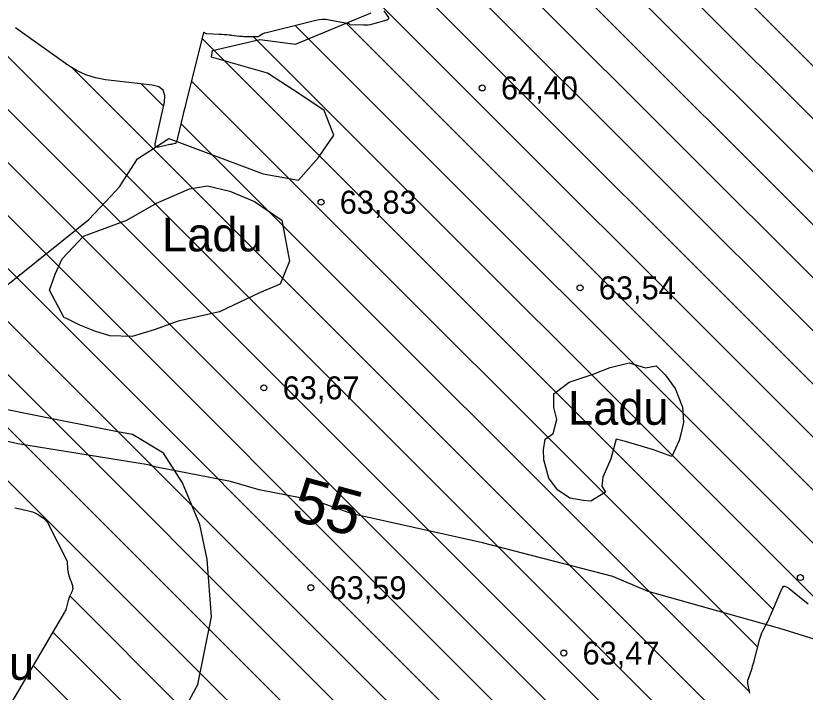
# Model space of a CAD drawing. Extents: x 532503 to 539665, y 6557663 to 6561526.
# Drawn here: x 534790.2 to 534874.3, y 6559612.8 to 6559684.9 of the extents above; entities that cross this region are included whole.
import ezdxf

# ---------------------------------------------------------------- set-up
doc = ezdxf.new("R2010")
doc.units = 0
for name, color, linetype in [('HALJASTUS', 7, 'Continuous'), ('Kaevandatud ala', 7, 'Continuous'), ('KORGUS-EH2000', 7, 'Continuous'), ('Lamami horisontaal_EH2000', 7, 'Continuous'), ('RELJEEF', 7, 'Continuous')]:
    doc.layers.add(name, color=color, linetype=linetype)

msp = doc.modelspace()

# ---------------------------------------------------------------- linework, layer by layer
at = {"layer": 'Kaevandatud ala'}
for p, q in [((534812.737, 6559742.04), (534923.583, 6559631.194)), ((534809.572, 6559739.547), (534926.492, 6559622.627)), ((534806.244, 6559737.218), (534929.402, 6559614.06)), ((534803.84, 6559733.966), (534932.312, 6559605.494)), ((534801.542, 6559730.607), (534935.222, 6559596.927)), ((534798.86, 6559727.633), (534938.132, 6559588.361)), ((534797.387, 6559723.448), (534941.041, 6559579.794)), ((534828.758, 6559686.421), (534943.951, 6559571.227)), ((534785.179, 6559684.744), (534866.808, 6559603.116)), ((534819.971, 6559683.893), (534884.739, 6559619.125)), ((534825.394, 6559684.128), (534946.861, 6559562.661)), ((534753.289, 6559682.694), (534836.026, 6559599.957)), ((534781.098, 6559683.169), (534862.527, 6559601.74)), ((534810.056, 6559682.495), (534870.929, 6559621.622)), ((534815.518, 6559682.69), (534876.474, 6559621.734)), ((534744.625, 6559680.044), (534826.954, 6559597.715)), ((534750.049, 6559680.276), (534832.617, 6559597.708)), ((534779.189, 6559679.421), (534855.905, 6559602.705)), ((534796.213, 6559679.368), (534868.334, 6559607.247)), ((534803.568, 6559677.669), (534805.944, 6559675.293)), ((534808.922, 6559677.973), (534869.288, 6559617.606)), ((534779.122, 6559673.831), (534852.779, 6559600.174)), ((534807.795, 6559673.443), (534868.423, 6559612.815)), ((534779.105, 6559668.191), (534846.87, 6559600.426)), ((534779.002, 6559662.637), (534841.163, 6559600.477)), ((534795.95, 6559623.062), (534824.565, 6559594.447)), ((534794.144, 6559619.211), (534821.677, 6559591.678)), ((534792.047, 6559615.651), (534817.777, 6559589.921))]:
    msp.add_line(p, q, dxfattribs=at)
for points in [[(534829.441, 6559685.461), (534829.869, 6559684.867), (534829.94, 6559684.731), (534829.941, 6559684.62), (534829.871, 6559684.533), (534829.731, 6559684.47), (534828.214, 6559684.037), (534827.981, 6559683.98), (534827.745, 6559683.941), (534827.508, 6559683.92), (534827.268, 6559683.918), (534825.849, 6559683.957), (534825.836, 6559683.959), (534825.824, 6559683.964), (534825.815, 6559683.971), (534825.807, 6559683.982), (534825.778, 6559684.031), (534825.77, 6559684.042), (534825.76, 6559684.05), (534825.749, 6559684.056), (534825.736, 6559684.06), (534823.603, 6559684.48), (534823.244, 6559684.531), (534822.885, 6559684.542), (534822.528, 6559684.513), (534822.171, 6559684.444), (534816.763, 6559683.091), (534816.686, 6559683.068), (534816.613, 6559683.039), (534816.542, 6559683.003), (534816.474, 6559682.961), (534816.209, 6559682.779), (534816.141, 6559682.739), (534816.069, 6559682.711), (534815.994, 6559682.694), (534815.916, 6559682.689), (534814.704, 6559682.693), (534814.538, 6559682.697), (534814.373, 6559682.705), (534814.208, 6559682.717), (534814.044, 6559682.735), (534813.179, 6559682.842), (534813.118, 6559682.849), (534813.057, 6559682.856), (534812.996, 6559682.862), (534812.935, 6559682.867), (534812.689, 6559682.887), (534812.628, 6559682.892), (534812.567, 6559682.896), (534812.505, 6559682.9), (534812.444, 6559682.904), (534812.141, 6559682.919), (534812.07, 6559682.922), (534811.999, 6559682.926), (534811.928, 6559682.929), (534811.857, 6559682.932), (534810.551, 6559682.992), (534810.513, 6559682.997), (534810.477, 6559683.007), (534810.444, 6559683.024), (534810.413, 6559683.046), (534810.293, 6559683.146), (534810.265, 6559683.163), (534810.243, 6559683.165), (534810.225, 6559683.15), (534810.213, 6559683.12), (534808.437, 6559676.044), (534808.319, 6559675.572), (534808.202, 6559675.101), (534808.086, 6559674.629), (534807.97, 6559674.157), (534807.307, 6559671.453), (534807.285, 6559671.395), (534807.251, 6559671.349), (534807.205, 6559671.316), (534807.146, 6559671.296), (534806.886, 6559671.242), (534806.821, 6559671.228), (534806.756, 6559671.214), (534806.691, 6559671.201), (534806.626, 6559671.187), (534805.406, 6559670.934), (534805.215, 6559670.921), (534805.093, 6559670.976), (534805.04, 6559671.099), (534805.055, 6559671.29), (534806.038, 6559675.715), (534806.093, 6559676.438), (534805.896, 6559676.982), (534805.447, 6559677.347), (534804.746, 6559677.532), (534799.763, 6559678.112), (534798.682, 6559678.306), (534797.651, 6559678.629), (534796.67, 6559679.082), (534795.739, 6559679.664), (534790.163, 6559683.648)], [(534790.081, 6559632.466), (534790.257, 6559632.433), (534790.433, 6559632.397), (534790.608, 6559632.357), (534790.783, 6559632.315), (534791.982, 6559632.011), (534792.141, 6559631.963), (534792.293, 6559631.902), (534792.44, 6559631.829), (534792.58, 6559631.741), (534793.131, 6559631.366), (534793.261, 6559631.266), (534793.375, 6559631.151), (534793.474, 6559631.024), (534793.558, 6559630.882), (534795.651, 6559626.782), (534795.656, 6559626.771), (534795.66, 6559626.759), (534795.663, 6559626.747), (534795.664, 6559626.734), (534795.666, 6559626.684), (534795.668, 6559626.633), (534795.695, 6559626.05), (534795.696, 6559626.029), (534795.698, 6559626.008), (534795.7, 6559625.987), (534795.702, 6559625.966), (534795.712, 6559625.882), (534795.714, 6559625.861), (534795.717, 6559625.84), (534795.72, 6559625.82), (534795.723, 6559625.799), (534795.761, 6559625.571), (534795.77, 6559625.526), (534795.779, 6559625.482), (534795.791, 6559625.438), (534795.804, 6559625.395), (534795.886, 6559625.136), (534795.905, 6559625.079), (534795.924, 6559625.022), (534795.945, 6559624.965), (534795.965, 6559624.908), (534796.121, 6559624.495), (534796.135, 6559624.457), (534796.147, 6559624.42), (534796.159, 6559624.382), (534796.17, 6559624.344), (534796.22, 6559624.163), (534796.226, 6559624.139), (534796.231, 6559624.115), (534796.236, 6559624.091), (534796.239, 6559624.067), (534796.254, 6559623.954), (534796.256, 6559623.937), (534796.257, 6559623.921), (534796.258, 6559623.905), (534796.259, 6559623.888), (534796.259, 6559623.823), (534796.259, 6559623.806), (534796.257, 6559623.79), (534796.254, 6559623.774), (534796.25, 6559623.759), (534796.205, 6559623.614), (534796.196, 6559623.585), (534796.185, 6559623.557), (534796.173, 6559623.528), (534796.161, 6559623.5), (534795.913, 6559622.984), (534795.903, 6559622.962), (534795.894, 6559622.939), (534795.886, 6559622.916), (534795.878, 6559622.893), (534795.851, 6559622.798), (534795.844, 6559622.774), (534795.837, 6559622.751), (534795.831, 6559622.727), (534795.825, 6559622.703), (534795.615, 6559621.876), (534795.573, 6559621.732), (534795.521, 6559621.592), (534795.46, 6559621.457), (534795.388, 6559621.325), (534783.883, 6559601.789)], [(534868.45, 6559612.682), (534868.414, 6559612.857), (534868.254, 6559613.556), (534868.227, 6559613.73), (534868.224, 6559613.903), (534868.246, 6559614.074), (534868.293, 6559614.244), (534868.61, 6559615.147), (534868.68, 6559615.355), (534868.746, 6559615.564), (534868.808, 6559615.774), (534868.866, 6559615.986), (534869.513, 6559618.467), (534869.577, 6559618.686), (534869.652, 6559618.902), (534869.739, 6559619.113), (534869.837, 6559619.319), (534870.254, 6559620.136), (534870.356, 6559620.342), (534870.456, 6559620.548), (534870.552, 6559620.756), (534870.644, 6559620.966), (534871.905, 6559623.877), (534871.918, 6559623.905), (534871.934, 6559623.933), (534871.951, 6559623.959), (534871.97, 6559623.985), (534872.05, 6559624.084), (534872.071, 6559624.104), (534872.094, 6559624.114), (534872.12, 6559624.116), (534872.148, 6559624.108), (534872.432, 6559623.984), (534872.488, 6559623.958), (534872.542, 6559623.928), (534872.593, 6559623.894), (534872.643, 6559623.857), (534874.679, 6559622.226)]]:
    msp.add_lwpolyline(points, dxfattribs=at)
at = {"layer": 'KORGUS-EH2000'}
for centre in [(534839.911, 6559677.233), (534822.73, 6559665.05), (534850.35, 6559655.912), (534816.64, 6559645.251), (534873.838, 6559625.018), (534821.642, 6559623.93), (534848.61, 6559616.968)]:
    msp.add_circle(centre, 0.32, dxfattribs=at)
at = {"layer": 'Lamami horisontaal_EH2000'}
msp.add_lwpolyline([(534893.386, 6559612.443), (534889.467, 6559614.24), (534883.641, 6559615.837), (534871.653, 6559619.594), (534857.613, 6559623.548), (534853.839, 6559625.135), (534839.944, 6559628.71), (534826.048, 6559631.81), (534822.129, 6559633.211), (534816.124, 6559634.372), (534813.096, 6559635.26), (534805.206, 6559636.788), (534804.315, 6559637.047), (534790.42, 6559639.265), (534786.501, 6559640.175)], dxfattribs=at)
at = {"layer": 'RELJEEF'}
for points in [[(534789.329, 6559656.274), (534797.961, 6559663.187), (534800.335, 6559665.704), (534801.264, 6559666.689), (534803.169, 6559669.674), (534806.494, 6559671.846), (534816.563, 6559668.077), (534820.314, 6559667.402), (534822.459, 6559669.802), (534824.087, 6559672.184), (534823.077, 6559674.845), (534820.47, 6559676.585), (534817.041, 6559678.795), (534811.041, 6559680.517), (534811.154, 6559681.241), (534816.202, 6559682.416), (534819.996, 6559681.909), (534828.078, 6559685.25)], [(534806.018, 6559606.999), (534809.593, 6559613.617), (534811.062, 6559620.838), (534810.586, 6559626.931), (534809.822, 6559630.691), (534807.951, 6559635.132), (534805.932, 6559638.275), (534802.619, 6559640.266), (534800.869, 6559640.591), (534791.923, 6559642.368), (534789.312, 6559642.895)]]:
    msp.add_lwpolyline(points, dxfattribs=at)
for points in [[(534794.387, 6559657.374), (534795.152, 6559659.025), (534797.392, 6559661.443), (534802.043, 6559663.137), (534805.177, 6559664.939), (534808.721, 6559666.485), (534810.631, 6559666.797), (534813.014, 6559666.235), (534815.65, 6559665.124), (534818.561, 6559663.128), (534818.957, 6559661.053), (534819.378, 6559658.764), (534818.368, 6559656.309), (534816.184, 6559655.396), (534811.901, 6559653.371), (534807.495, 6559652.378), (534804.954, 6559651.441), (534802.6, 6559650.712), (534800.234, 6559650.808), (534798.607, 6559651.296), (534797.025, 6559651.921), (534795.531, 6559652.68), (534795.357, 6559652.715), (534793.79, 6559655.683)], [(534849.256, 6559633.499), (534847.936, 6559634.387), (534847, 6559635.602), (534846.469, 6559637.578), (534846.442, 6559638.639), (534846.642, 6559639.771), (534847.49, 6559640.394), (534847.879, 6559641.877), (534847.559, 6559643.139), (534847.555, 6559644.597), (534849.193, 6559645.844), (534851.758, 6559646.71), (534853.552, 6559647.412), (534855.587, 6559647.902), (534857.316, 6559647.379), (534858.457, 6559647.607), (534859.416, 6559646.633), (534860.475, 6559645.181), (534861.254, 6559643.181), (534861.378, 6559641.563), (534861.082, 6559640.305), (534860.911, 6559639.617), (534860.124, 6559637.937), (534858.185, 6559638.624), (534855.206, 6559639.521), (534854.187, 6559639.778), (534853.624, 6559637.679), (534852.77, 6559635.723), (534852.675, 6559634.768), (534853.056, 6559634.127), (534851.511, 6559633.169), (534850.673, 6559633.22)]]:
    msp.add_lwpolyline(points, close=True, dxfattribs=at)

# ---------------------------------------------------------------- texts
at = {"layer": 'HALJASTUS'}
for p in [(534805.792, 6559659.804), (534849.071, 6559641.311), (534781.434, 6559614.115)]:
    msp.add_text('Ladu', height=3.6, dxfattribs=at).set_placement(p)
at = {"layer": 'KORGUS-EH2000'}
for s, p in [('64,40 ', (534841.911, 6559676.008)), ('63,83 ', (534824.73, 6559663.825)), ('63,54 ', (534852.35, 6559654.687)), ('63,67 ', (534818.64, 6559644.026)), ('63,59 ', (534823.642, 6559622.705)), ('63,47 ', (534850.61, 6559615.743))]:
    msp.add_text(s, height=2.45, dxfattribs=at).set_placement(p)
at = {"layer": 'Lamami horisontaal_EH2000'}
msp.add_text('55', height=4.8, rotation=344.91303, dxfattribs=at).set_placement((534819.412, 6559631.21))

doc.saveas('drawing.dxf')
